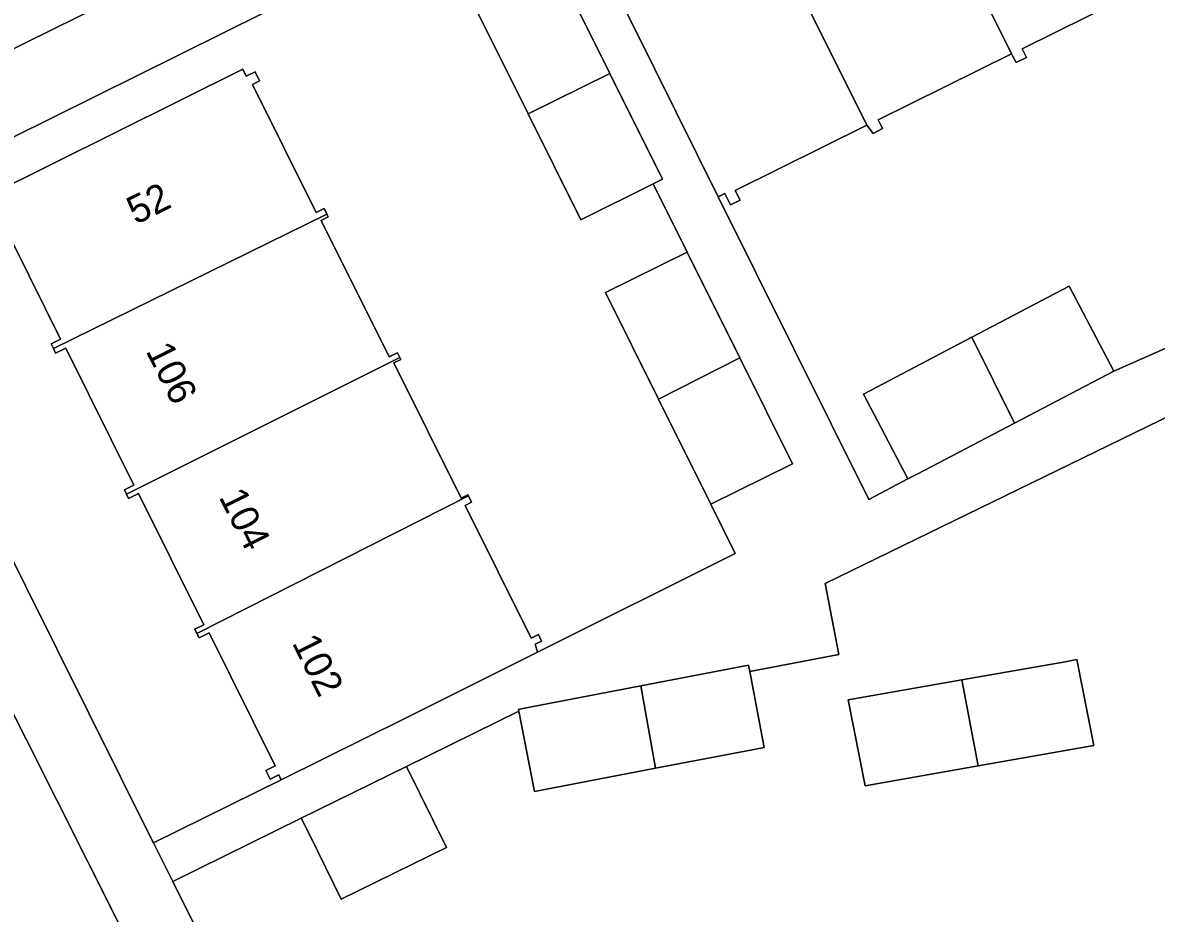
# Model space of a CAD drawing. Extents: x 157793 to 159380, y 380877 to 382313.
# Drawn here: x 158332.13 to 158372.58, y 381455.05 to 381486.85 of the extents above; entities that cross this region are included whole.
import ezdxf

# ---------------------------------------------------------------- set-up
doc = ezdxf.new("R2010")
doc.units = 0
for name, color, linetype in [('IMGEO_Erf', 7, 'Continuous'), ('IMGEO_Groenvoorziening', 7, 'Continuous'), ('IMGEO_Pand', 7, 'Continuous'), ('IMGEO_Pand_nummerreeks', 7, 'Continuous'), ('IMGEO_Rijbaan_lokaal_open', 7, 'Continuous'), ('IMGEO_Voetpad_open', 7, 'Continuous')]:
    doc.layers.add(name, color=color, linetype=linetype)

msp = doc.modelspace()

# ---------------------------------------------------------------- linework, layer by layer
at = {"layer": 'IMGEO_Erf'}
for points in [[(158349.769, 381491.708), (158327.204, 381480.491)], [(158372.592, 381487.918), (158372.437, 381488.23), (158367.788, 381485.921), (158367.943, 381485.61), (158367.574, 381485.427), (158367.413, 381485.746), (158362.656, 381483.383), (158362.812, 381483.07), (158362.474, 381482.902), (158362.245, 381483.192), (158357.557, 381480.863), (158357.73, 381480.516), (158357.387, 381480.346), (158357.187, 381480.75), (158356.951, 381480.633), (158362.318, 381469.832), (158363.718, 381470.564), (158362.75, 381472.409), (158362.128, 381473.594), (158365.998, 381475.625), (158369.472, 381477.447), (158371.062, 381474.417), (158374.236, 381475.815)], [(158339.991, 381485.189), (158340.111, 381484.945), (158340.421, 381485.099), (158340.583, 381484.773), (158340.329, 381484.647), (158342.602, 381480.072), (158342.887, 381480.214), (158342.983, 381480.021), (158343.034, 381479.918), (158342.787, 381479.795), (158345.209, 381474.919), (158345.504, 381475.065), (158345.588, 381474.897), (158345.62, 381474.832), (158345.376, 381474.71), (158347.776, 381469.879), (158348.017, 381469.999), (158348.034, 381469.965), (158348.151, 381469.729), (158347.923, 381469.616), (158350.277, 381464.879), (158350.532, 381465.006), (158350.648, 381464.773), (158350.419, 381464.659), (158350.496, 381464.374), (158357.557, 381467.898), (158356.683, 381469.658), (158354.818, 381473.413), (158352.927, 381477.218), (158355.839, 381478.665), (158354.629, 381481.1), (158352.046, 381479.817), (158350.168, 381483.597), (158348.29, 381487.377)], [(158330.916, 381480.68), (158339.991, 381485.189)], [(158326.548, 381478.159), (158336.768, 381457.628), (158336.797, 381457.569), (158341.355, 381459.822), (158341.269, 381459.996), (158340.963, 381459.844), (158340.812, 381460.149), (158341.144, 381460.314), (158338.782, 381465.067), (158338.423, 381464.889), (158338.347, 381465.042), (158338.271, 381465.196), (158338.592, 381465.355), (158336.262, 381470.046), (158335.909, 381469.87), (158335.835, 381470.02), (158335.761, 381470.169), (158336.1, 381470.337), (158333.666, 381475.236), (158333.306, 381475.057), (158333.226, 381475.218), (158333.145, 381475.382), (158333.479, 381475.548), (158331.216, 381480.103)], [(158375.466, 381473.993), (158360.761, 381466.827), (158361.252, 381464.296), (158358.072, 381463.683), (158358.592, 381460.976), (158357.911, 381460.845), (158354.716, 381460.231), (158350.393, 381459.399), (158349.84, 381462.272), (158345.826, 381460.298), (158347.25, 381457.403), (158343.496, 381455.557), (158343.243, 381456.071), (158342.361, 381457.865), (158342.072, 381458.452), (158337.485, 381456.187), (158344.185, 381442.728)]]:
    msp.add_lwpolyline(points, dxfattribs=at)
msp.add_lwpolyline([(158366.218, 381460.316), (158362.191, 381459.606), (158361.581, 381462.671), (158365.644, 381463.388), (158369.33, 381464.038), (158369.744, 381464.111), (158370.353, 381461.046)], close=True, dxfattribs=at)
at = {"layer": 'IMGEO_Groenvoorziening'}
msp.add_lwpolyline([(158325.707, 381482.947), (158326.422, 381483.272), (158348.584, 381494.228)], dxfattribs=at)
at = {"layer": 'IMGEO_Pand'}
for points in [[(158367.923, 381497.692), (158367.696, 381497.579), (158367.837, 381497.294), (158363.213, 381494.997), (158363.054, 381495.317), (158362.742, 381495.162), (158362.913, 381494.818), (158367.413, 381485.746), (158367.574, 381485.427), (158367.943, 381485.61), (158367.788, 381485.921), (158372.437, 381488.23), (158372.592, 381487.918), (158372.735, 381487.989)], [(158362.913, 381494.818), (158358.143, 381492.448), (158357.962, 381492.811), (158357.573, 381492.618), (158357.737, 381492.281), (158362.245, 381483.192), (158362.474, 381482.902), (158362.812, 381483.07), (158362.656, 381483.383), (158367.413, 381485.746)], [(158362.245, 381483.192), (158357.737, 381492.281), (158353.102, 381489.979), (158352.93, 381490.325), (158352.537, 381490.13), (158352.708, 381489.787), (158352.463, 381489.666), (158354.687, 381485.189), (158356.951, 381480.633), (158357.187, 381480.75), (158357.387, 381480.346), (158357.73, 381480.516), (158357.557, 381480.863)], [(158348.29, 381487.377), (158350.168, 381483.597), (158353.08, 381485.044), (158351.202, 381488.824)], [(158333.226, 381475.218), (158342.983, 381480.021), (158342.887, 381480.214), (158342.602, 381480.072), (158340.329, 381484.647), (158340.583, 381484.773), (158340.421, 381485.099), (158340.111, 381484.945), (158339.991, 381485.189), (158330.916, 381480.68), (158331.055, 381480.398), (158330.716, 381480.23), (158330.865, 381479.929), (158331.216, 381480.103), (158333.479, 381475.548), (158333.145, 381475.382)], [(158353.08, 381485.044), (158350.168, 381483.597), (158352.046, 381479.817), (158354.629, 381481.1), (158354.959, 381481.264)], [(158335.835, 381470.02), (158345.588, 381474.897), (158345.504, 381475.065), (158345.209, 381474.919), (158342.787, 381479.795), (158343.034, 381479.918), (158342.983, 381480.021), (158333.226, 381475.218), (158333.306, 381475.057), (158333.666, 381475.236), (158336.1, 381470.337), (158335.761, 381470.169)], [(158354.818, 381473.413), (158357.717, 381474.886), (158355.839, 381478.665), (158352.927, 381477.218)], [(158367.519, 381472.558), (158371.062, 381474.417), (158369.472, 381477.447), (158365.998, 381475.625)], [(158367.519, 381472.558), (158365.998, 381475.625), (158362.128, 381473.594), (158362.75, 381472.409), (158363.718, 381470.564), (158364.045, 381470.735)], [(158345.376, 381474.71), (158345.62, 381474.832), (158345.588, 381474.897), (158335.835, 381470.02), (158335.909, 381469.87), (158336.262, 381470.046), (158338.592, 381465.355), (158338.271, 381465.196), (158338.347, 381465.042), (158348.034, 381469.965), (158348.017, 381469.999), (158347.776, 381469.879)], [(158354.818, 381473.413), (158356.683, 381469.658), (158359.596, 381471.105), (158357.717, 381474.886)], [(158348.034, 381469.965), (158338.347, 381465.042), (158338.423, 381464.889), (158338.782, 381465.067), (158341.144, 381460.314), (158340.812, 381460.149), (158340.963, 381459.844), (158341.269, 381459.996), (158341.355, 381459.822), (158345.833, 381462.047), (158350.496, 381464.374), (158350.419, 381464.659), (158350.648, 381464.773), (158350.532, 381465.006), (158350.277, 381464.879), (158347.923, 381469.616), (158348.151, 381469.729)], [(158365.644, 381463.388), (158366.218, 381460.316), (158370.353, 381461.046), (158369.744, 381464.111), (158369.33, 381464.038)], [(158358.072, 381463.683), (158358.028, 381463.912), (158357.347, 381463.781), (158354.192, 381463.174), (158354.716, 381460.231), (158357.911, 381460.845), (158358.592, 381460.976)], [(158365.644, 381463.388), (158361.581, 381462.671), (158362.191, 381459.606), (158366.218, 381460.316)], [(158354.192, 381463.174), (158349.979, 381462.363), (158349.828, 381462.334), (158349.84, 381462.272), (158350.393, 381459.399), (158354.716, 381460.231)], [(158345.826, 381460.298), (158342.072, 381458.452), (158342.361, 381457.865), (158343.243, 381456.071), (158343.496, 381455.557), (158347.25, 381457.403)]]:
    msp.add_lwpolyline(points, close=True, dxfattribs=at)
at = {"layer": 'IMGEO_Rijbaan_lokaal_open'}
msp.add_lwpolyline([(158338.824, 381448.203), (158323.507, 381478.675), (158321.13, 381483.404), (158316.611, 381481.195), (158319.073, 381476.25), (158330.325, 381453.652), (158333.5, 381447.333)], dxfattribs=at)
at = {"layer": 'IMGEO_Voetpad_open'}
for points in [[(158429.862, 381531.521), (158428.618, 381533.96), (158403, 381521.175), (158401.658, 381520.527), (158376.436, 381508.005), (158375.088, 381507.338), (158349.93, 381494.878), (158348.584, 381494.228), (158326.422, 381483.272), (158325.707, 381482.947)], [(158327.204, 381480.491), (158349.769, 381491.708), (158351.122, 381492.381), (158366.45, 381500), (158402.954, 381518.145), (158404.227, 381518.778), (158429.862, 381531.521)], [(158374.236, 381475.815), (158371.062, 381474.417), (158367.519, 381472.558), (158364.045, 381470.735), (158363.718, 381470.564), (158362.318, 381469.832), (158356.951, 381480.633), (158354.687, 381485.189), (158352.463, 381489.666)], [(158351.202, 381488.824), (158353.08, 381485.044), (158354.959, 381481.264), (158354.629, 381481.1), (158355.839, 381478.665), (158357.717, 381474.886), (158359.596, 381471.105), (158356.683, 381469.658), (158357.557, 381467.898), (158350.496, 381464.374), (158345.833, 381462.047), (158341.355, 381459.822), (158336.797, 381457.569), (158337.485, 381456.187), (158342.072, 381458.452), (158345.826, 381460.298), (158349.84, 381462.272), (158349.828, 381462.334), (158349.979, 381462.363), (158354.192, 381463.174), (158357.347, 381463.781), (158358.028, 381463.912), (158358.072, 381463.683), (158361.252, 381464.296), (158360.761, 381466.827), (158375.466, 381473.993)], [(158320.036, 381485.606), (158320.667, 381484.379), (158321.13, 381483.404), (158323.507, 381478.675), (158338.824, 381448.203)], [(158344.88, 381430.73), (158347.04, 381431.137), (158346.431, 381434.929), (158347.326, 381435.057), (158346.606, 381438.9), (158345.871, 381442.976), (158344.185, 381442.728), (158337.485, 381456.187), (158336.797, 381457.569), (158336.768, 381457.628), (158326.548, 381478.159)]]:
    msp.add_lwpolyline(points, dxfattribs=at)

# ---------------------------------------------------------------- texts
at = {"layer": 'IMGEO_Pand_nummerreeks'}
for s, rotation, p in [('52', 26.4209, (158336.171, 381479.627)), ('106', 296.587, (158336.508, 381475.137)), ('104', 296.585, (158339.118, 381469.923)), ('102', 296.587, (158341.726, 381464.71))]:
    msp.add_text(s, height=1, rotation=rotation, dxfattribs=at).set_placement(p)

doc.saveas('drawing.dxf')
